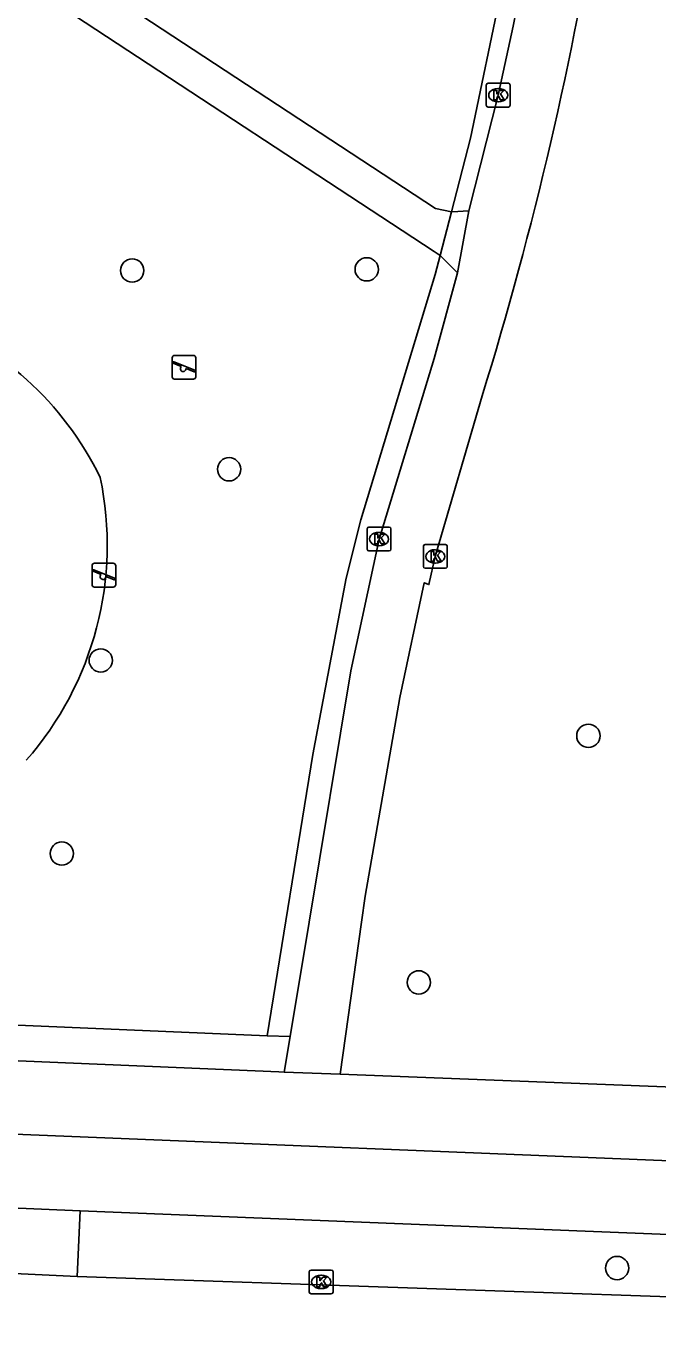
# Model space of a CAD drawing. Extents: x 160732 to 162105, y 387428 to 388479.
# Drawn here: x 160968.5 to 160995, y 387482.7 to 387537.7 of the extents above; entities that cross this region are included whole.
import ezdxf

# ---------------------------------------------------------------- set-up
doc = ezdxf.new("R2010")
doc.units = 0
for name, color, linetype in [('IMGEO_Berm_groen', 7, 'Continuous'), ('IMGEO_Boom', 7, 'Continuous'), ('IMGEO_Fietspad_open', 7, 'Continuous'), ('IMGEO_Groenvoorziening', 7, 'Continuous'), ('IMGEO_Hek', 7, 'Continuous'), ('IMGEO_Kolk', 7, 'Continuous'), ('IMGEO_Meer_plas_ven_vijver', 7, 'Continuous'), ('IMGEO_Rijbaan_lokaal_gesloten', 7, 'Continuous'), ('IMGEO_Speelvoorziening', 7, 'Continuous'), ('IMGEO_Voetpad_gesloten', 7, 'Continuous'), ('IMGEO_Voetpad_open', 7, 'Continuous')]:
    doc.layers.add(name, color=color, linetype=linetype)

msp = doc.modelspace()

# ---------------------------------------------------------------- linework, layer by layer
at = {"layer": 'IMGEO_Berm_groen'}
for points in [[(160978.599, 387495.229), (160959.916, 387496.024), (160946.169, 387496.849), (160936.309, 387498.011), (160889.009, 387505.413)], [(160979.564, 387495.188), (160978.599, 387495.229)]]:
    msp.add_lwpolyline(points, dxfattribs=at)
at = {"layer": 'IMGEO_Boom'}
for centre in [(160972.932, 387527.386), (160982.786, 387527.434), (160977.003, 387519.032), (160971.61, 387511), (160992.099, 387507.83), (160969.975, 387502.882), (160984.973, 387497.468), (160993.305, 387485.463)]:
    msp.add_circle(centre, 0.489, dxfattribs=at)
at = {"layer": 'IMGEO_Fietspad_open'}
for points in [[(160801.558, 387514.26), (160820.517, 387511.401), (160862.38, 387504.81), (160891.554, 387500.319), (160901.233, 387498.754), (160911.562, 387497.191), (160935.793, 387493.329), (160945.905, 387492.112), (160955.896, 387491.483), (160964.882, 387491.216), (161000, 387489.783), (161032.946, 387488.45), (161079.41, 387486.41), (161134.151, 387484.191)], [(160970.746, 387487.874), (160967.502, 387488.005)], [(161032.863, 387485.379), (161000, 387486.685), (160988.475, 387487.152), (160970.746, 387487.874)]]:
    msp.add_lwpolyline(points, dxfattribs=at)
at = {"layer": 'IMGEO_Groenvoorziening'}
for points in [[(160986.345, 387529.855), (160987.148, 387532.95), (160988.453, 387539.207), (160988.988, 387542.358), (160989.82, 387548.695), (160990.116, 387551.878), (160990.395, 387556.277), (160991.091, 387570.653)], [(160978.599, 387495.229), (160980.522, 387507.041), (160981.923, 387514.457), (160982.536, 387516.901), (160985.659, 387527.214), (160985.866, 387528.012)]]:
    msp.add_lwpolyline(points, dxfattribs=at)
at = {"layer": 'IMGEO_Hek'}
for points in [[(160991.091, 387570.653), (160990.395, 387556.277), (160990.116, 387551.878), (160989.82, 387548.695), (160988.988, 387542.358), (160988.453, 387539.207), (160987.148, 387532.95), (160986.345, 387529.855)], [(160986.345, 387529.855), (160985.866, 387528.012)], [(160985.866, 387528.012), (160985.659, 387527.214), (160982.536, 387516.901), (160981.923, 387514.457), (160980.522, 387507.041), (160978.599, 387495.229)], [(160978.599, 387495.229), (160959.916, 387496.024), (160946.169, 387496.849), (160936.309, 387498.011), (160889.009, 387505.413)]]:
    msp.add_lwpolyline(points, dxfattribs=at)
at = {"layer": 'IMGEO_Kolk'}
for p, q in [((160987.81, 387534.329), (160987.81, 387535.181)), ((160987.885, 387535.255), (160988.737, 387535.255)), ((160988.298, 387535.035), (160988.323, 387535.035)), ((160988.811, 387535.181), (160988.811, 387534.329)), ((160988.321, 387534.475), (160988.296, 387534.475)), ((160988.737, 387534.255), (160987.885, 387534.255)), ((160982.803, 387515.675), (160982.803, 387516.527)), ((160982.878, 387516.601), (160983.73, 387516.601)), ((160983.291, 387516.381), (160983.316, 387516.381)), ((160983.804, 387516.527), (160983.804, 387515.675)), ((160983.314, 387515.821), (160983.289, 387515.821)), ((160985.167, 387514.944), (160985.167, 387515.796)), ((160985.242, 387515.87), (160986.094, 387515.87)), ((160986.168, 387515.796), (160986.168, 387514.944)), ((160983.73, 387515.601), (160982.878, 387515.601)), ((160985.655, 387515.65), (160985.68, 387515.65)), ((160986.094, 387514.87), (160985.242, 387514.87)), ((160985.678, 387515.09), (160985.653, 387515.09)), ((160980.372, 387484.453), (160980.372, 387485.305)), ((160980.447, 387485.379), (160981.299, 387485.379)), ((160980.86, 387485.159), (160980.885, 387485.159)), ((160981.373, 387485.305), (160981.373, 387484.453)), ((160980.883, 387484.599), (160980.858, 387484.599)), ((160981.299, 387484.379), (160980.447, 387484.379))]:
    msp.add_line(p, q, dxfattribs=at)
for points in [[(160987.81, 387534.329), (160987.81, 387535.181)], [(160987.885, 387535.255), (160988.737, 387535.255)], [(160988.811, 387535.181), (160988.811, 387534.329)], [(160988.131, 387534.955), (160988.254, 387534.955), (160988.254, 387534.804), (160988.384, 387534.955), (160988.548, 387534.955), (160988.402, 387534.804), (160988.555, 387534.555), (160988.403, 387534.555), (160988.318, 387534.719), (160988.254, 387534.652), (160988.254, 387534.555), (160988.131, 387534.555), (160988.131, 387534.955)], [(160988.737, 387534.255), (160987.885, 387534.255)], [(160982.803, 387515.675), (160982.803, 387516.527)], [(160982.878, 387516.601), (160983.73, 387516.601)], [(160983.804, 387516.527), (160983.804, 387515.675)], [(160983.124, 387516.301), (160983.247, 387516.301), (160983.247, 387516.15), (160983.377, 387516.301), (160983.541, 387516.301), (160983.395, 387516.15), (160983.548, 387515.901), (160983.396, 387515.901), (160983.311, 387516.065), (160983.247, 387515.998), (160983.247, 387515.901), (160983.124, 387515.901), (160983.124, 387516.301)], [(160985.167, 387514.944), (160985.167, 387515.796)], [(160985.242, 387515.87), (160986.094, 387515.87)], [(160986.168, 387515.796), (160986.168, 387514.944)], [(160983.73, 387515.601), (160982.878, 387515.601)], [(160985.488, 387515.57), (160985.611, 387515.57), (160985.611, 387515.419), (160985.741, 387515.57), (160985.905, 387515.57), (160985.759, 387515.419), (160985.912, 387515.17), (160985.76, 387515.17), (160985.675, 387515.334), (160985.611, 387515.267), (160985.611, 387515.17), (160985.488, 387515.17), (160985.488, 387515.57)], [(160986.094, 387514.87), (160985.242, 387514.87)], [(160980.372, 387484.453), (160980.372, 387485.305)], [(160980.447, 387485.379), (160981.299, 387485.379)], [(160980.693, 387485.079), (160980.816, 387485.079), (160980.816, 387484.928), (160980.946, 387485.079), (160981.11, 387485.079), (160980.964, 387484.928), (160981.117, 387484.679), (160980.965, 387484.679), (160980.88, 387484.843), (160980.816, 387484.776), (160980.816, 387484.679), (160980.693, 387484.679), (160980.693, 387485.079)], [(160981.373, 387485.305), (160981.373, 387484.453)], [(160981.299, 387484.379), (160980.447, 387484.379)]]:
    msp.add_lwpolyline(points, dxfattribs=at)
for centre, start, end in [((160987.887, 387535.179), 91.552, 178.448), ((160987.887, 387535.179), 91.552, 178.448), ((160988.735, 387535.179), 1.552, 88.448), ((160988.735, 387535.179), 1.552, 88.448), ((160987.887, 387534.331), 181.552, 268.448), ((160987.887, 387534.331), 181.552, 268.448), ((160988.735, 387534.331), 271.552, 358.448), ((160988.735, 387534.331), 271.552, 358.448), ((160982.88, 387516.525), 91.552, 178.448), ((160982.88, 387516.525), 91.552, 178.448), ((160983.728, 387516.525), 1.552, 88.448), ((160983.728, 387516.525), 1.552, 88.448), ((160985.244, 387515.794), 91.552, 178.448), ((160985.244, 387515.794), 91.552, 178.448), ((160986.092, 387515.794), 1.552, 88.448), ((160986.092, 387515.794), 1.552, 88.448), ((160982.88, 387515.677), 181.552, 268.448), ((160982.88, 387515.677), 181.552, 268.448), ((160983.728, 387515.677), 271.552, 358.448), ((160983.728, 387515.677), 271.552, 358.448), ((160985.244, 387514.946), 181.552, 268.448), ((160985.244, 387514.946), 181.552, 268.448), ((160986.092, 387514.946), 271.552, 358.448), ((160986.092, 387514.946), 271.552, 358.448), ((160980.449, 387485.303), 91.552, 178.448), ((160980.449, 387485.303), 91.552, 178.448), ((160981.297, 387485.303), 1.552, 88.448), ((160981.297, 387485.303), 1.552, 88.448), ((160980.449, 387484.455), 181.552, 268.448), ((160980.449, 387484.455), 181.552, 268.448), ((160981.297, 387484.455), 271.552, 358.448), ((160981.297, 387484.455), 271.552, 358.448)]:
    msp.add_arc(centre, 0.0765, start, end, dxfattribs=at)
for centre, major_axis, ratio, start_param, end_param in [((160988.297, 387534.755), (-0.387, 0.002), 0.722429, 4.712389, 7.853982), ((160988.322, 387534.755), (-0.39, 0.002), 0.717154, 1.570796, 4.712389), ((160983.29, 387516.101), (-0.387, 0.002), 0.722429, 4.712389, 7.853982), ((160983.315, 387516.101), (-0.39, 0.002), 0.717154, 1.570796, 4.712389), ((160985.654, 387515.37), (-0.387, 0.002), 0.722429, 4.712389, 7.853982), ((160985.679, 387515.37), (-0.39, 0.002), 0.717154, 1.570796, 4.712389), ((160980.859, 387484.879), (-0.387, 0.002), 0.722429, 4.712389, 7.853982), ((160980.884, 387484.879), (-0.39, 0.002), 0.717154, 1.570796, 4.712389)]:
    msp.add_ellipse(centre, major_axis=major_axis, ratio=ratio, start_param=start_param, end_param=end_param, dxfattribs=at)
at = {"layer": 'IMGEO_Meer_plas_ven_vijver'}
for centre, radius, start, end in [((160959.5, 387512.821), 13.436, 25.8784, 70.0722), ((160958.172, 387515.848), 13.712, 318.7131, 11.9407)]:
    msp.add_arc(centre, radius, start, end, dxfattribs=at)
at = {"layer": 'IMGEO_Rijbaan_lokaal_gesloten'}
for points in [[(160970.623, 387485.111), (160967.389, 387485.255)], [(161032.79, 387482.739), (161000, 387484.094), (160970.623, 387485.111)]]:
    msp.add_lwpolyline(points, dxfattribs=at)
at = {"layer": 'IMGEO_Speelvoorziening'}
for p, q in [((160974.613, 387522.921), (160974.613, 387523.721)), ((160974.613, 387523.721), (160974.613, 387522.921)), ((160974.996, 387523.349), (160974.657, 387523.486)), ((160974.682, 387523.546), (160975.558, 387523.193)), ((160974.713, 387523.821), (160975.503, 387523.821)), ((160975.503, 387523.821), (160974.713, 387523.821)), ((160975.603, 387523.721), (160975.603, 387522.921)), ((160975.603, 387522.921), (160975.603, 387523.721)), ((160975.534, 387523.133), (160975.194, 387523.27)), ((160975.503, 387522.821), (160974.713, 387522.821)), ((160974.713, 387522.821), (160975.503, 387522.821)), ((160971.248, 387514.181), (160971.248, 387514.981)), ((160971.248, 387514.981), (160971.248, 387514.181)), ((160971.631, 387514.609), (160971.292, 387514.746)), ((160971.317, 387514.806), (160972.193, 387514.453)), ((160971.348, 387515.081), (160972.138, 387515.081)), ((160972.138, 387515.081), (160971.348, 387515.081)), ((160972.238, 387514.981), (160972.238, 387514.181)), ((160972.238, 387514.181), (160972.238, 387514.981)), ((160972.169, 387514.393), (160971.829, 387514.53)), ((160972.138, 387514.081), (160971.348, 387514.081)), ((160971.348, 387514.081), (160972.138, 387514.081))]:
    msp.add_line(p, q, dxfattribs=at)
for centre, radius, start, end in [((160974.713, 387523.721), 0.1, 90, 180), ((160974.713, 387523.721), 0.1, 90, 180), ((160974.67, 387523.516), 0.0327, 68.078, 248.078), ((160975.503, 387523.721), 0.1, 0, 90), ((160975.503, 387523.721), 0.1, 360, 90), ((160974.713, 387522.921), 0.1, 180, 270), ((160974.713, 387522.921), 0.1, 180, 270), ((160975.075, 387523.259), 0.12, 130.9928, 5.1632), ((160975.503, 387522.921), 0.1, 270, 0), ((160975.503, 387522.921), 0.1, 270, 0), ((160975.546, 387523.163), 0.0327, 248.078, 68.078), ((160971.348, 387514.981), 0.1, 90, 180), ((160971.348, 387514.981), 0.1, 90, 180), ((160971.305, 387514.776), 0.0327, 68.078, 248.078), ((160972.138, 387514.981), 0.1, 0, 90), ((160972.138, 387514.981), 0.1, 360, 90), ((160971.348, 387514.181), 0.1, 180, 270), ((160971.348, 387514.181), 0.1, 180, 270), ((160971.71, 387514.519), 0.12, 130.9928, 5.1632), ((160972.138, 387514.181), 0.1, 270, 0), ((160972.138, 387514.181), 0.1, 270, 0), ((160972.181, 387514.423), 0.0327, 248.078, 68.078)]:
    msp.add_arc(centre, radius, start, end, dxfattribs=at)
at = {"layer": 'IMGEO_Voetpad_gesloten'}
for points in [[(160988.937, 387537.656), (160988.311, 387534.754), (160987.074, 387529.894)], [(160986.605, 387527.289), (160987.074, 387529.894)], [(160979.564, 387495.188), (160980.363, 387500), (160982.116, 387510.563), (160983.305, 387516.1), (160985.624, 387523.682), (160986.605, 387527.289)], [(160981.676, 387493.606), (160982.573, 387500), (160982.727, 387501.098), (160984.183, 387509.448), (160985.204, 387514.266), (160985.402, 387514.183), (160985.667, 387515.37), (160987.635, 387522.114)], [(160979.317, 387493.697), (160979.564, 387495.188)], [(160981.676, 387493.606), (160979.317, 387493.697)]]:
    msp.add_lwpolyline(points, dxfattribs=at)
for centre, radius, start, end in [((160879.418, 387560.377), 111.851, 348.27973, 359.03143), ((160842.03, 387567.202), 152.426, 342.79444, 351.06393)]:
    msp.add_arc(centre, radius, start, end, dxfattribs=at)
at = {"layer": 'IMGEO_Voetpad_open'}
for points in [[(160971.092, 387539.568), (160985.673, 387529.993), (160986.345, 387529.855)], [(160985.866, 387528.012), (160985.622, 387528.181), (160970.505, 387538.108)], [(160985.866, 387528.012), (160986.345, 387529.855)], [(160987.074, 387529.894), (160986.378, 387529.848), (160986.345, 387529.855)], [(160986.605, 387527.289), (160985.866, 387528.012)], [(160803.773, 387517.234), (160913.899, 387500), (160936.105, 387496.525), (160946.036, 387495.354), (160959.839, 387494.526), (160979.097, 387493.706), (160979.317, 387493.697)], [(161004.213, 387492.732), (161000, 387492.895), (160981.676, 387493.606)], [(160970.623, 387485.111), (160970.746, 387487.874)]]:
    msp.add_lwpolyline(points, dxfattribs=at)

doc.saveas('drawing.dxf')
